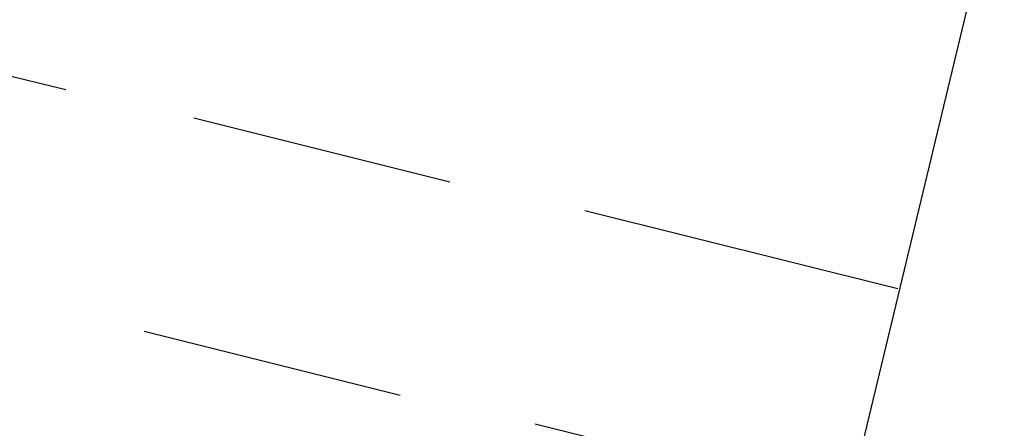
# Model space of a CAD drawing. Header units: feet. Extents: x -79 to 198, y -22 to 181.
# Tile 760 of 982: x 110.007 to 111.853, y 139.756 to 140.522. Entities that reach past the tile are written whole.
import ezdxf

# ---------------------------------------------------------------- set-up
doc = ezdxf.new("R2010")
doc.units = ezdxf.units.FT
doc.layers.add('A-LINEA', color=7, linetype='CONTINUOUS')

msp = doc.modelspace()

# ---------------------------------------------------------------- linework, layer by layer
at = {"layer": 'A-LINEA'}
for p, q in [((109.6, 140.5111), (110.0933, 140.3911)), ((110.3333, 140.3378), (110.8133, 140.2178)), ((111.0667, 140.1644), (111.6533, 140.0178)), ((110.24, 139.9378), (110.72, 139.8178)), ((110.9733, 139.7644), (111.56, 139.6178))]:
    msp.add_line(p, q, dxfattribs=at)
msp.add_lwpolyline([(101.64, 139.9244), (111.0933, 137.6711), (111.8533, 140.8311)], dxfattribs=at)

doc.saveas('drawing.dxf')
